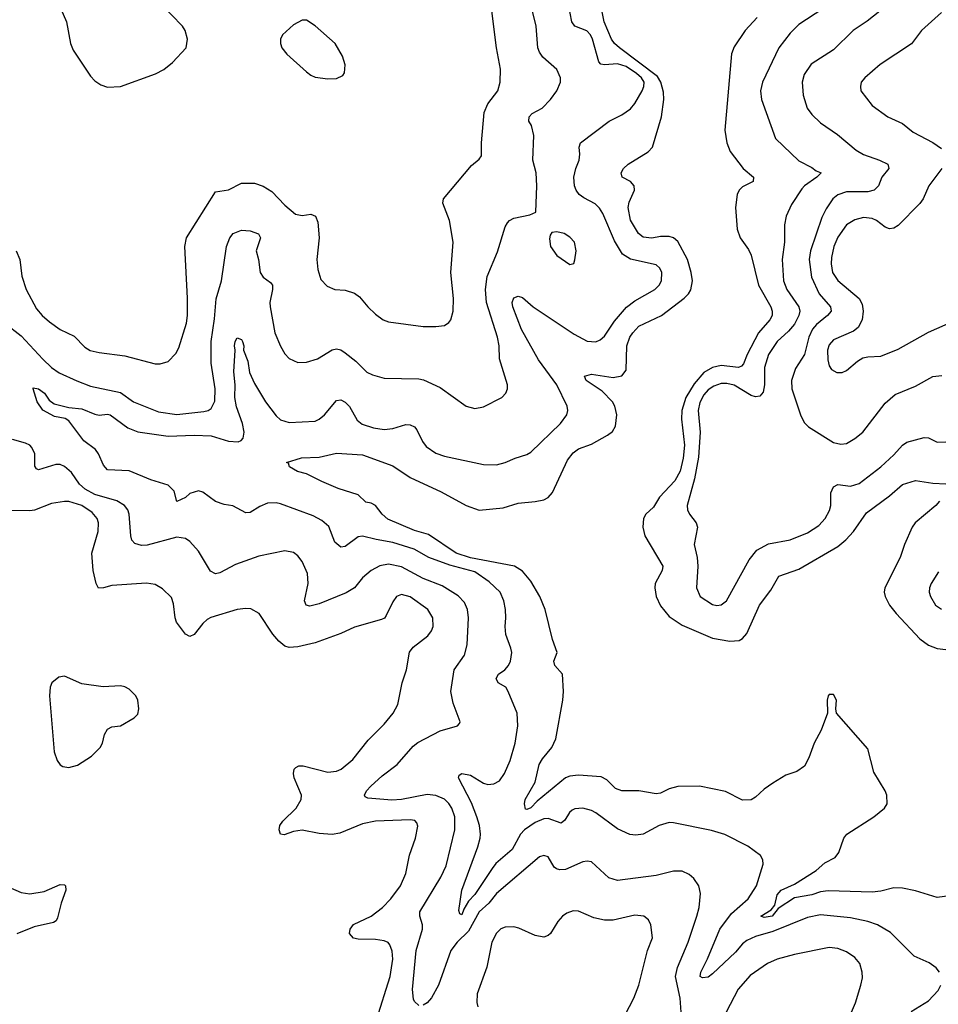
# Model space of a CAD drawing. Header units: inches. Extents: x 1173000 to 1307049, y 522583 to 678455.
# Tile 472 of 617: x 1221703 to 1225956, y 632822 to 637379. Entities that reach past the tile are written whole.
import ezdxf

# ---------------------------------------------------------------- set-up
doc = ezdxf.new("R2010")
doc.units = ezdxf.units.IN
doc.header["$MEASUREMENT"] = 0
doc.layers.add('B2623', color=7, linetype='Continuous')

msp = doc.modelspace()

# ---------------------------------------------------------------- linework, layer by layer
at = {"layer": 'B2623', "color": 5}
for points, elevation in [([(1221686.9, 636310), (1221703.3, 636270), (1221713, 636193), (1221732.1, 636130), (1221781.2, 636041.2), (1221806.7, 636010), (1221840.6, 635980.6), (1221890, 635945.8), (1221954.3, 635914.3), (1222003.9, 635863.9), (1222028.7, 635848.7), (1222070, 635838.8), (1222190, 635823.6), (1222330, 635787.2), (1222353.1, 635786.9), (1222390, 635797.1), (1222425.7, 635834.3), (1222439, 635861), (1222474.4, 635974.4), (1222479.8, 636010), (1222479.8, 636090), (1222467.1, 636330), (1222475.4, 636370), (1222610, 636583.1), (1222670, 636592.3), (1222730, 636622.7), (1222790, 636622.4), (1222830, 636609.2), (1222870, 636584.4), (1222930, 636521.3), (1222979.9, 636479.9), (1223010, 636472.7), (1223050, 636479.5), (1223072, 636470), (1223082.7, 636442.7), (1223089.3, 636370), (1223078, 636270), (1223082.5, 636222.5), (1223096.7, 636176.7), (1223125.8, 636145.8), (1223162, 636130), (1223210, 636127.4), (1223253.2, 636113.2), (1223276, 636096), (1223314.4, 636050), (1223350, 636016.4), (1223386, 635990), (1223410, 635980.3), (1223570, 635959), (1223630, 635959), (1223670, 635964.2), (1223690, 635977.1), (1223698.9, 635990), (1223709.8, 636030), (1223710.8, 636089.2), (1223699.3, 636210), (1223709.7, 636349.7), (1223692.6, 636450), (1223662.4, 636530), (1223664.2, 636550), (1223794.8, 636705.2), (1223830, 636734.4), (1223840.4, 636750), (1223841, 636810), (1223853.7, 636950), (1223869.8, 636990), (1223916, 637050), (1223927.4, 637090), (1223928.6, 637150), (1223910.8, 637250), (1223882.7, 637470)], 980), ([(1226030, 633327.6), (1225950, 633316), (1225850, 633346.6), (1225790, 633359.8), (1225750, 633360.7), (1225690, 633344.7), (1225650, 633341), (1225446.3, 633346.3), (1225410, 633342.8), (1225370, 633328.3), (1225290, 633314.7), (1225214.2, 633265.8), (1225186.7, 633230), (1225150, 633223), (1225134.3, 633230), (1225181.2, 633258.8), (1225199, 633281), (1225210, 633328.4), (1225228.1, 633350), (1225290, 633378.2), (1225390, 633440.9), (1225430, 633476.8), (1225478.3, 633501.7), (1225495.9, 633524.1), (1225518.6, 633590), (1225532.7, 633610), (1225657.2, 633690), (1225706.2, 633730), (1225719.3, 633750), (1225717.6, 633790), (1225709.8, 633810), (1225657, 633897), (1225630, 634004.5), (1225485.2, 634170), (1225481.2, 634190), (1225483.7, 634230), (1225470, 634255.1), (1225450, 634256), (1225445.5, 634250), (1225440.5, 634230), (1225443, 634170), (1225412.7, 634090), (1225380.8, 634030), (1225357.1, 633962.9), (1225336, 633924), (1225300.7, 633899.3), (1225250, 633882.4), (1225190, 633845.4), (1225150, 633816.9), (1225110, 633779.8), (1225090, 633768.9), (1225050, 633767), (1224970, 633806.8), (1224850, 633830.9), (1224750, 633829.8), (1224710, 633819.1), (1224670, 633799.2), (1224650, 633795.6), (1224570, 633809.8), (1224490, 633809.7), (1224460.7, 633820.7), (1224420.9, 633860.9), (1224395.4, 633875.4), (1224290, 633882.6), (1224250, 633877.5), (1224230, 633869.3), (1224098.6, 633761.4), (1224070, 633731.8), (1224050, 633723.1), (1224045, 633725), (1224040.6, 633750), (1224042.7, 633770), (1224089.8, 633850), (1224108.6, 633931.4), (1224122.6, 633957.4), (1224167.1, 634010), (1224185.7, 634050), (1224218, 634230), (1224221.1, 634270), (1224216.4, 634350), (1224180.9, 634390), (1224175.3, 634410), (1224190.8, 634450), (1224168.8, 634510), (1224135.4, 634650), (1224110.5, 634710), (1224070, 634779.8), (1224030, 634827.3), (1223993.5, 634850), (1223790, 634888.3), (1223723, 634910), (1223596, 634996), (1223530, 635015.4), (1223407.2, 635067.2), (1223380.7, 635090), (1223350, 635131), (1223330, 635141.4), (1223305.9, 635145.9), (1223270, 635180.8), (1223177, 635210), (1223101.1, 635241.1), (1223030, 635277.7), (1222988.2, 635288.2), (1222952.3, 635310), (1222946.6, 635326.6), (1222938, 635330), (1223008.1, 635351.9), (1223090, 635354.7), (1223170, 635373.6), (1223290, 635365.5), (1223430, 635313.8), (1223510, 635260.6), (1223654.5, 635194.5), (1223770.3, 635130), (1223830, 635109.5), (1223940.9, 635119.1), (1224010, 635142.2), (1224090, 635149.2), (1224130, 635157.6), (1224150, 635168), (1224170, 635191.6), (1224239.7, 635340.3), (1224265, 635375), (1224290, 635392.6), (1224350, 635414.8), (1224423.6, 635456.4), (1224446.6, 635473.4), (1224461.4, 635498.6), (1224467.3, 635550), (1224457.4, 635590), (1224446.7, 635610), (1224399.5, 635659.5), (1224325.1, 635710), (1224317, 635730), (1224350, 635739), (1224450, 635722.6), (1224490, 635731.1), (1224510, 635757.1), (1224513.7, 635870), (1224527.7, 635910), (1224541.4, 635930), (1224570, 635960.1), (1224674, 636010), (1224779.1, 636090), (1224799.6, 636110), (1224810, 636129.1), (1224817.1, 636170), (1224812.1, 636210), (1224795, 636270), (1224750, 636352.3), (1224730, 636369.4), (1224710, 636376.2), (1224670, 636375.3), (1224630, 636368.3), (1224590, 636373.5), (1224567.2, 636390), (1224530, 636451.1), (1224520.6, 636510), (1224524.8, 636535.2), (1224548.5, 636590), (1224548.1, 636610), (1224530, 636629.8), (1224491.5, 636650), (1224486.9, 636670), (1224498, 636690), (1224519.3, 636710), (1224611.9, 636768.1), (1224632.5, 636790), (1224674.6, 636930), (1224685, 637010), (1224684, 637044), (1224670.8, 637090), (1224656.1, 637116.1), (1224479.5, 637250), (1224455.9, 637270), (1224442.1, 637290), (1224409, 637370), (1224388.2, 637470)], 920), ([(1225773.4, 637490), (1225627.1, 637372.9), (1225561.7, 637330), (1225470, 637240.3), (1225366.8, 637173.2), (1225334.6, 637125.4), (1225325.7, 637090), (1225329.5, 637029.5), (1225348.4, 636970), (1225370, 636940.9), (1225410, 636902), (1225488.8, 636848.8), (1225575.8, 636775.8), (1225610, 636755.8), (1225683, 636730), (1225722.4, 636710), (1225726.7, 636690), (1225694.9, 636650), (1225679, 636610), (1225658.7, 636590), (1225630, 636583.4), (1225530, 636581.9), (1225491.1, 636568.9), (1225467.5, 636550), (1225436.1, 636503.9), (1225416.2, 636463.8), (1225363.3, 636310), (1225357.5, 636270), (1225368.1, 636188.1), (1225404.1, 636110), (1225456.5, 636050), (1225459.7, 636030), (1225442.9, 636010), (1225391.2, 635968.8), (1225373.4, 635946.6), (1225356.3, 635910), (1225335.7, 635830), (1225295.2, 635764.8), (1225275.6, 635710), (1225278.2, 635670), (1225317.3, 635550), (1225335.4, 635515.4), (1225354.4, 635494.4), (1225470, 635422.6), (1225504.7, 635415.3), (1225530, 635418.2), (1225570, 635440.8), (1225607.1, 635470), (1225710, 635603.7), (1225755.3, 635644.7), (1225850, 635683.2), (1225930, 635727.2), (1225972.3, 635732.3)], 960), ([(1221634.1, 635974.1), (1221710, 635916.3), (1221810, 635807.3), (1221850.2, 635770), (1221885.4, 635745.4), (1221967.2, 635707.2), (1222030, 635683.6), (1222170, 635653.7), (1222230, 635611.1), (1222344.9, 635564.9), (1222430, 635551.4), (1222554.7, 635565.3), (1222575.1, 635570), (1222590, 635580.4), (1222606.7, 635613.3), (1222607.3, 635670), (1222589.9, 635790), (1222588.7, 635890), (1222605.2, 635994.8), (1222613, 636087), (1222637.1, 636170), (1222659.9, 636330), (1222675, 636370), (1222690.4, 636389.6), (1222730, 636404.6), (1222770, 636402.6), (1222808, 636388), (1222818, 636370), (1222796.9, 636310), (1222809, 636270), (1222816.5, 636210), (1222830, 636187), (1222863.4, 636163.4), (1222873.1, 636150), (1222873.4, 636130), (1222861.1, 636070), (1222862, 636050), (1222884.5, 635930), (1222910, 635868), (1222930, 635833.4), (1222950, 635810.6), (1222990, 635792.7), (1223030, 635793.7), (1223080.9, 635810), (1223150, 635851.6), (1223170, 635856.5), (1223190, 635851.5), (1223210, 635837.3), (1223258.6, 635798.6), (1223310, 635747.7), (1223335.5, 635735.5), (1223390, 635720.8), (1223550, 635716.5), (1223572, 635712), (1223650, 635677.4), (1223770, 635590.4), (1223810, 635580.4), (1223850, 635586.7), (1223935.6, 635630), (1223952.8, 635650), (1223960.5, 635670), (1223961.3, 635690), (1223923.9, 635810), (1223922, 635870), (1223914.4, 635910), (1223864.5, 636070), (1223859.9, 636130), (1223867, 636190), (1223915.6, 636304.4), (1223950, 636421), (1223960.5, 636439.5), (1223970, 636450.7), (1223990, 636460.5), (1224064.4, 636475.6), (1224092, 636488), (1224096.5, 636610), (1224093.5, 636670), (1224078, 636730), (1224083.6, 636843.6), (1224072.1, 636890), (1224059.3, 636910), (1224061.8, 636930), (1224074.9, 636945.1), (1224121.1, 636970), (1224159.8, 637010), (1224189.7, 637050), (1224206, 637090), (1224207.1, 637110), (1224190, 637149.5), (1224125.5, 637205.5), (1224109.1, 637229.1), (1224102, 637250), (1224093.8, 637350), (1224068.9, 637450)], 960), ([(1225962, 632970), (1225946.6, 632990), (1225913.4, 633013.4), (1225844.4, 633044.4), (1225733.8, 633153.8), (1225674, 633190), (1225630, 633205.5), (1225550, 633221.6), (1225410, 633235.9), (1225350, 633223.4), (1225190, 633158.6), (1225110, 633134.8), (1225070, 633116.6), (1225050, 633102.2), (1225016.8, 633063.2), (1224910, 632962.5), (1224890, 632947.9), (1224864.4, 632944.4), (1224852.7, 632950), (1224856.4, 632970), (1224887.4, 633032.6), (1224944, 633170), (1224998.7, 633241.3), (1225075.1, 633310), (1225114.2, 633370), (1225145.2, 633470), (1225142.7, 633490), (1225132.7, 633510), (1225073.3, 633553.3), (1224967.2, 633607.2), (1224906.3, 633626.3), (1224730, 633662.2), (1224710, 633662.6), (1224663.8, 633650), (1224590, 633609.8), (1224555.8, 633604.2), (1224527.6, 633607.6), (1224470, 633634), (1224370, 633708.1), (1224350, 633718.9), (1224310, 633729), (1224273.7, 633726.3), (1224260.1, 633719.9), (1224247.9, 633710), (1224226.3, 633673.7), (1224210, 633660.3), (1224150, 633681.9), (1224130, 633680.7), (1224090, 633662.9), (1224040.4, 633630), (1224021.5, 633610), (1223982.2, 633537.8), (1223907.3, 633472.7), (1223890, 633450.9), (1223810.5, 633330), (1223781.4, 633298.6), (1223758.3, 633261.7), (1223750, 633236.2), (1223740.1, 633240.1), (1223735.3, 633255.3), (1223749.4, 633350), (1223823.2, 633550), (1223835.3, 633590), (1223836.4, 633610), (1223832.1, 633650), (1223819.5, 633690), (1223793.8, 633753.8), (1223733.6, 633870), (1223737.5, 633882.5), (1223750, 633890.2), (1223790, 633882.3), (1223850, 633845.8), (1223870, 633839.7), (1223898, 633842), (1223923.5, 633856.5), (1223947.2, 633890), (1223973.4, 633950), (1223997.3, 634030), (1224009, 634110), (1224005.8, 634170), (1223964, 634270), (1223952.8, 634290), (1223917.6, 634310), (1223908.3, 634330), (1223920.3, 634350), (1223948.5, 634370), (1223966.4, 634390), (1223974.6, 634410), (1223980.8, 634450), (1223977.4, 634470), (1223953.3, 634533.3), (1223949.8, 634570), (1223954.1, 634610), (1223952.1, 634650), (1223944.5, 634690), (1223927, 634730), (1223876.6, 634776.6), (1223810, 634823.6), (1223693.9, 634853.9), (1223596.9, 634890), (1223528.7, 634928.7), (1223430, 634959.9), (1223352.5, 634972.5), (1223290, 634989), (1223270, 634985.5), (1223210, 634941.1), (1223190, 634937.2), (1223161.4, 634961.4), (1223133.4, 635033.4), (1223101.4, 635061.4), (1223062.1, 635082.1), (1222910, 635138.3), (1222890, 635142.6), (1222850, 635140.7), (1222813.8, 635126.2), (1222770, 635097.7), (1222750, 635097.4), (1222690, 635128.6), (1222650, 635135.3), (1222609.2, 635149.2), (1222550, 635192.3), (1222530, 635198.5), (1222490, 635185.7), (1222470, 635168.1), (1222429.8, 635149.8), (1222417.3, 635197.3), (1222390, 635224.8), (1222309.9, 635249.9), (1222210, 635291.5), (1222110, 635296.3), (1222090, 635317), (1222067.1, 635370), (1222053.7, 635390), (1221999.1, 635430), (1221930, 635522.9), (1221912.7, 635532.7), (1221863.2, 635543.2), (1221810, 635572), (1221783.1, 635610), (1221765.2, 635670), (1221764.7, 635675.3), (1221790.3, 635670), (1221816.9, 635650), (1221839, 635619), (1221862, 635602), (1221930, 635584), (1221990, 635578.3), (1222050, 635552.7), (1222070, 635548.7), (1222110, 635553.6), (1222121.6, 635550), (1222203.6, 635490), (1222250, 635471.7), (1222390, 635451.6), (1222510, 635456.4), (1222590, 635452.8), (1222670, 635428.5), (1222714.4, 635425.6), (1222728.7, 635431.3), (1222737.2, 635442.8), (1222741.6, 635470), (1222733.7, 635510), (1222707, 635587), (1222698.9, 635630), (1222699.9, 635690), (1222694.2, 635750), (1222701, 635850), (1222697, 635870), (1222700.3, 635890), (1222710, 635907.2), (1222730, 635899.5), (1222735, 635890), (1222740.1, 635870), (1222738.5, 635850), (1222758.5, 635798.5), (1222766.4, 635746.4), (1222790, 635695.3), (1222840.7, 635610), (1222890, 635546), (1222910, 635526.8), (1222950, 635515.5), (1223070, 635521.5), (1223090, 635530.2), (1223114.2, 635550), (1223170, 635616.5), (1223190, 635620.3), (1223210, 635608.9), (1223230, 635588.8), (1223265.5, 635525.5), (1223287.8, 635507.8), (1223340.7, 635490), (1223390, 635482.9), (1223430, 635487.6), (1223490, 635505), (1223510, 635504.5), (1223530, 635494.9), (1223541.2, 635481.2), (1223567.4, 635427.4), (1223583.9, 635403.9), (1223630, 635373.2), (1223670, 635359.3), (1223850, 635321.1), (1223910, 635318.3), (1223950, 635329), (1223996, 635350), (1224050, 635366.7), (1224070, 635378.3), (1224206, 635510), (1224235.4, 635550), (1224239.8, 635570), (1224236.8, 635590), (1224189, 635690), (1224105.2, 635805.2), (1224025.7, 635945.7), (1223986, 636050), (1223983.5, 636070), (1223990, 636092.7), (1224010, 636100.3), (1224030, 636093.7), (1224080.4, 636050), (1224270, 635923.9), (1224330, 635892.1), (1224370, 635887.9), (1224390, 635896.9), (1224410, 635914.6), (1224456.4, 635983.6), (1224511.5, 636048.5), (1224550, 636078.4), (1224644, 636130), (1224663.5, 636150), (1224674, 636170), (1224675.1, 636210), (1224666.6, 636230), (1224650, 636245.4), (1224531.3, 636271.3), (1224494.2, 636294.2), (1224456.2, 636356.2), (1224402, 636482), (1224386.9, 636506.9), (1224366.9, 636526.9), (1224314.1, 636554.1), (1224293.5, 636570), (1224278.7, 636590), (1224270.8, 636610), (1224269, 636650), (1224277.7, 636690), (1224293.2, 636730), (1224296.6, 636756.6), (1224293.7, 636790), (1224299.7, 636810), (1224431.5, 636910), (1224490, 636938.6), (1224530, 636967.1), (1224550, 636990.8), (1224584.3, 637050), (1224592.6, 637070), (1224593.4, 637090), (1224580.9, 637110), (1224558.9, 637130), (1224510, 637163.5), (1224470, 637174.5), (1224410, 637170.6), (1224393.9, 637173.9), (1224384, 637184), (1224355.2, 637290), (1224346, 637310), (1224328, 637328), (1224273.7, 637350), (1224258.7, 637370), (1224243.2, 637450)], 940), ([(1221892.9, 637430), (1221918.9, 637370), (1221938.5, 637270), (1221950, 637239.1), (1222030, 637118), (1222050, 637097.1), (1222078.5, 637078.5), (1222110, 637067), (1222170, 637070.4), (1222331, 637129), (1222370, 637148.4), (1222410, 637182), (1222473.2, 637250), (1222479.3, 637290), (1222469.5, 637330), (1222456.2, 637350), (1222353.9, 637453.9)], 1020), ([(1225420.9, 637430), (1225310, 637357.4), (1225270, 637316.8), (1225218, 637250), (1225142.2, 637090), (1225132.2, 637050), (1225136.9, 637010), (1225202.7, 636830), (1225310, 636725.7), (1225370, 636694.7), (1225390, 636679.2), (1225413.4, 636670), (1225394, 636650), (1225336, 636610), (1225323.8, 636596.2), (1225275.5, 636524.5), (1225251.3, 636470), (1225244.4, 636430), (1225243.2, 636350), (1225232.2, 636270), (1225238.7, 636170), (1225254.4, 636130), (1225309.4, 636050), (1225315, 636030), (1225310.6, 636010), (1225289.6, 635970), (1225262.5, 635937.5), (1225210, 635889.8), (1225170, 635829.7), (1225150.8, 635770), (1225151.5, 635690), (1225144.3, 635655.7), (1225130, 635636.9), (1225110, 635633.5), (1225090, 635639.8), (1225010, 635688.3), (1224976, 635696), (1224950, 635695.2), (1224916.6, 635683.4), (1224890, 635665.9), (1224870, 635643), (1224852, 635608), (1224844.6, 635570), (1224853.8, 635470), (1224845.1, 635354.9), (1224826.5, 635253.5), (1224793.4, 635130), (1224794.7, 635110), (1224803.2, 635090), (1224834.4, 635050), (1224840.7, 635030), (1224825.8, 634950), (1224839.3, 634890), (1224842.7, 634850), (1224836.9, 634750), (1224854, 634710), (1224910, 634671.7), (1224930, 634667.1), (1224950, 634670.3), (1224975.4, 634690), (1225080.5, 634879.5), (1225115.7, 634924.3), (1225170, 634953.9), (1225270, 634972.4), (1225350, 635003.9), (1225402.1, 635037.9), (1225432.1, 635070), (1225452.2, 635107.8), (1225458.9, 635130), (1225458.9, 635190), (1225470, 635216.9), (1225490, 635227.2), (1225550, 635220.2), (1225590, 635232.1), (1225690, 635309.2), (1225750, 635365.2), (1225789.3, 635410.7), (1225810, 635423.8), (1225890, 635444.7), (1225910, 635444), (1225950, 635424.4), (1225990, 635425)], 940), ([(1225117.1, 637390), (1225060.9, 637330), (1225010, 637254), (1224998, 637222), (1224968.1, 636868.1), (1224976.5, 636810), (1224991.4, 636770), (1225051.8, 636690), (1225099.5, 636650), (1225098.4, 636630), (1225050, 636606.4), (1225033.6, 636590), (1225025.2, 636570), (1225016.1, 636510), (1225024.1, 636410), (1225038.2, 636370), (1225076.3, 636316.3), (1225089.4, 636290), (1225122.9, 636150), (1225180.1, 636050), (1225187.1, 636030), (1225186.4, 636010), (1225175.9, 635990), (1225122.7, 635930), (1225070.9, 635830), (1225053.6, 635786.4), (1225044.6, 635775.4), (1225030, 635769.5), (1224950, 635779.2), (1224910, 635769.5), (1224870, 635746.5), (1224826.1, 635693.9), (1224787.4, 635630), (1224768, 635570), (1224767.1, 635530), (1224780.9, 635410), (1224775.2, 635350), (1224759.9, 635290), (1224735.3, 635244.7), (1224665.5, 635170), (1224636.8, 635123.2), (1224602, 635090), (1224590.3, 635070), (1224588.5, 635030), (1224597.7, 634990), (1224679.8, 634850), (1224676.8, 634830), (1224645.5, 634770), (1224643.2, 634750), (1224649.6, 634710), (1224670, 634666.2), (1224710, 634616.3), (1224770, 634576.6), (1224910, 634517.2), (1224990, 634502.9), (1225034.1, 634505.9), (1225050, 634514.7), (1225070, 634538), (1225128.3, 634670), (1225180.6, 634739.4), (1225217.1, 634802.9), (1225310, 634835.3), (1225490, 634941.2), (1225527.6, 634972.4), (1225563.2, 635010), (1225623.2, 635096.8), (1225730, 635175.3), (1225790, 635227.5), (1225850, 635246.4), (1225930, 635233.8), (1225990, 635231.1)], 920), ([(1225970, 637412.8), (1225878.7, 637330), (1225832, 637268), (1225687.3, 637172.7), (1225615.5, 637110), (1225599.3, 637090), (1225594.9, 637070), (1225597.1, 637050), (1225650, 636981.6), (1225722, 636930), (1225790, 636899.5), (1225839.4, 636859.4), (1225930, 636811.3), (1225970, 636783.6)], 980), ([(1225972.4, 636690), (1225911.9, 636610), (1225885.4, 636550), (1225871, 636529), (1225770, 636426.8), (1225750, 636414.6), (1225730, 636411.8), (1225710, 636419.3), (1225670, 636449.8), (1225650, 636459.3), (1225610, 636463.7), (1225570, 636452.9), (1225531.3, 636430), (1225490, 636372.8), (1225472.8, 636330), (1225461.1, 636278.9), (1225459.4, 636250), (1225466, 636210), (1225490, 636172.4), (1225588.8, 636088.8), (1225603.1, 636063.1), (1225607.9, 636030), (1225602.9, 635990), (1225584.7, 635955.3), (1225562.4, 635937.6), (1225470, 635897), (1225450, 635874), (1225443.5, 635850), (1225444.2, 635804.2), (1225450, 635777.3), (1225460.8, 635760.8), (1225486, 635746), (1225510, 635746), (1225530, 635755.6), (1225581.1, 635798.9), (1225606.5, 635813.5), (1225630, 635819.1), (1225690, 635822), (1225770, 635853.6), (1225910, 635932.4), (1226040.7, 635990)], 980), ([(1223550, 632816.3), (1223530, 632834.7), (1223525.5, 632845.5), (1223521.5, 632890), (1223538.8, 633070), (1223567, 633170), (1223567.8, 633190), (1223555.6, 633230), (1223555.4, 633250), (1223653, 633410), (1223678, 633462), (1223717.9, 633630), (1223717.4, 633690), (1223703.2, 633730), (1223690, 633751.6), (1223670, 633771.2), (1223630, 633788.8), (1223590, 633792.1), (1223470, 633769), (1223426.1, 633766.1), (1223315.3, 633775.3), (1223302.4, 633782.4), (1223298.9, 633790), (1223309, 633810), (1223328.5, 633831.5), (1223380.9, 633879.1), (1223450, 633931.3), (1223523.9, 634016.1), (1223545.8, 634034.2), (1223650, 634087.6), (1223729.1, 634110.9), (1223739, 634121), (1223742, 634130), (1223710, 634216), (1223698.5, 634270), (1223713.8, 634370), (1223761.4, 634438.6), (1223774.9, 634485.1), (1223781, 634610), (1223776.5, 634650), (1223761.9, 634681.9), (1223732.1, 634712.1), (1223658.9, 634758.9), (1223570, 634793.1), (1223470, 634846.6), (1223410, 634858.8), (1223370, 634851.9), (1223329.6, 634830.4), (1223290, 634795.3), (1223252.1, 634750), (1223213.6, 634726.4), (1223090, 634675.2), (1223045.3, 634665.3), (1223029.8, 634669.8), (1223021.4, 634690), (1223038, 634770), (1223035.6, 634815.6), (1223010, 634871.5), (1222990, 634897.4), (1222970, 634912.4), (1222930, 634920.4), (1222810, 634895.8), (1222702, 634858), (1222630, 634819.1), (1222610, 634814.3), (1222586.3, 634826.3), (1222530, 634918.7), (1222490, 634964.2), (1222470, 634978.3), (1222430, 634983.9), (1222293.5, 634946.5), (1222266, 634946), (1222235.5, 634955.5), (1222222.6, 634970), (1222217.6, 634990), (1222209.8, 635090), (1222202.7, 635110), (1222188.4, 635130), (1222153, 635153), (1222050, 635181.9), (1222005.8, 635205.8), (1221979.4, 635230), (1221942.9, 635282.9), (1221910, 635311.9), (1221890, 635319.8), (1221870, 635320.7), (1221790, 635295.1), (1221780.6, 635300.6), (1221772.9, 635312.9), (1221772.8, 635370), (1221759.4, 635399.4), (1221749.8, 635409.8), (1221730, 635419.2), (1221670, 635436.5)], 960), ([(1223355, 632750), (1223417.9, 632950), (1223430.5, 633030), (1223427.4, 633067.4), (1223417.1, 633097.1), (1223408, 633108), (1223390, 633116.1), (1223350, 633121.6), (1223270, 633122.6), (1223248.5, 633128.5), (1223229.8, 633149.8), (1223232.1, 633170), (1223248.2, 633191.8), (1223330, 633230.1), (1223382.4, 633270), (1223421, 633310), (1223466, 633370), (1223490, 633427.7), (1223507.5, 633512.5), (1223535.3, 633590), (1223546.2, 633646.2), (1223542, 633662), (1223532.5, 633672.5), (1223510, 633676.2), (1223350.1, 633669.9), (1223290, 633656.3), (1223185.5, 633614.5), (1223150, 633608.1), (1223090, 633612.2), (1223010, 633628), (1222970, 633622.2), (1222926.7, 633606.7), (1222909.9, 633609.9), (1222904.3, 633630), (1222907.8, 633650), (1222921.5, 633670), (1222982.9, 633730), (1223005.3, 633770), (1223007.6, 633790), (1222973.5, 633870), (1222969.7, 633890), (1222973.6, 633910), (1222981.6, 633918.4), (1222995.1, 633924.9), (1223014.9, 633925.1), (1223130, 633896), (1223170, 633900.2), (1223190.5, 633909.5), (1223244.4, 633955.6), (1223316.4, 634043.6), (1223390, 634118.3), (1223432, 634170), (1223453.5, 634210), (1223473.7, 634310), (1223494, 634370), (1223508.2, 634451.8), (1223525, 634475), (1223593, 634527), (1223609.8, 634550), (1223617.2, 634570), (1223616.1, 634610), (1223593.1, 634650), (1223510, 634708.5), (1223470, 634719.2), (1223447.4, 634710), (1223430, 634684.5), (1223399.2, 634620.8), (1223391.1, 634608.9), (1223377.8, 634602.2), (1223252.6, 634567.4), (1223190, 634537.8), (1223070, 634495.3), (1222990, 634475.7), (1222950, 634473), (1222930, 634479.8), (1222901.9, 634501.9), (1222874.7, 634534.7), (1222810.9, 634630.9), (1222772.3, 634652.3), (1222750, 634654), (1222710, 634648.5), (1222587.5, 634612.5), (1222570, 634603.5), (1222550, 634585.1), (1222510, 634532.8), (1222490, 634523.5), (1222470, 634534.8), (1222429.1, 634590), (1222421.9, 634610), (1222415.3, 634675.3), (1222404.9, 634704.9), (1222364.4, 634744.4), (1222330, 634765.4), (1222290, 634771.1), (1222130, 634759.9), (1222090, 634749), (1222067.9, 634747.9), (1222057.3, 634770), (1222043.4, 634830), (1222036.2, 634910), (1222066.8, 635010), (1222068.3, 635050), (1222061.4, 635070), (1222038.6, 635098.6), (1221990, 635130.4), (1221930, 635149.1), (1221910, 635149.8), (1221850, 635139.4), (1221771.5, 635108.5), (1221750, 635105.2), (1221626.9, 635106.9)], 980), ([(1225961.1, 635150), (1225943.7, 635130), (1225849.3, 635050), (1225834.8, 635030), (1225799.3, 634950), (1225778.6, 634890), (1225708.1, 634750), (1225705.8, 634730), (1225710.2, 634710), (1225729.1, 634670), (1225760.2, 634630), (1225870, 634513.2), (1225910, 634483.5), (1225950, 634468.6), (1225990, 634464.8)], 920), ([(1225956.6, 634823.4), (1225922, 634770), (1225915.2, 634750), (1225914, 634730), (1225919, 634710), (1225943.1, 634670), (1225970, 634650.3)], 940), ([(1224765.6, 632785.6), (1224759.9, 632850), (1224739.4, 632950), (1224748.2, 632991.8), (1224798.4, 633110), (1224837.5, 633230), (1224848.8, 633270), (1224854.8, 633334.8), (1224846.6, 633370), (1224824.5, 633404.5), (1224802.6, 633422.6), (1224770, 633437.7), (1224730, 633438.5), (1224650, 633417.4), (1224470, 633394), (1224430, 633407.1), (1224350, 633480.5), (1224330, 633484.8), (1224310, 633480.9), (1224230, 633446.3), (1224203.7, 633443.7), (1224188, 633448), (1224177.2, 633457.2), (1224150, 633503.6), (1224130, 633511.1), (1224110, 633504), (1223910, 633335), (1223875, 633290), (1223830.7, 633250), (1223780.2, 633159.8), (1223728.7, 633110), (1223699.4, 633070), (1223641.7, 632910), (1223608.7, 632851.3), (1223590, 632828.2), (1223570, 632816.9)], 960), ([(1221650, 633365.3), (1221710, 633338.5), (1221750, 633333.6), (1221816.2, 633343.8), (1221890, 633376.2), (1221910, 633375.3), (1221914.6, 633370), (1221916.5, 633350), (1221894, 633290), (1221877.7, 633222.3), (1221871.5, 633208.5), (1221859.6, 633200.4), (1221770, 633179.9), (1221690, 633148)], 980), ([(1224506.4, 632773.6), (1224546.6, 632850), (1224569.5, 632909.5), (1224609.8, 633070), (1224632.9, 633130), (1224625.4, 633190), (1224613.4, 633213.4), (1224592, 633230), (1224550, 633234.4), (1224450, 633211.5), (1224410, 633210.7), (1224361.6, 633221.6), (1224290, 633253.3), (1224265.5, 633254.5), (1224235.8, 633244.2), (1224216.5, 633230), (1224194.8, 633205.2), (1224160.4, 633150), (1224150, 633139.6), (1224130, 633133), (1224090, 633140.5), (1224014.3, 633174.3), (1223990, 633180.7), (1223950, 633179.4), (1223930, 633170.7), (1223909.6, 633150.4), (1223889.3, 633110), (1223866.1, 632993.9), (1223821.2, 632870), (1223819.6, 632830), (1223823.6, 632810)], 980), ([(1225505.4, 632674.6), (1225572.3, 632827.7), (1225597.6, 632910), (1225604.2, 632944.2), (1225603.9, 632970), (1225592, 633010), (1225570, 633037.7), (1225530, 633064.8), (1225490, 633079.3), (1225450, 633084.4), (1225290, 633052.9), (1225210.4, 633030), (1225164.6, 633010), (1225084.8, 632955.2), (1225028.9, 632891.1), (1224955.2, 632750)], 960), ([(1225830, 632788), (1225910, 632837.1), (1225955.1, 632884.9), (1225967.3, 632910)], 940)]:
    msp.add_lwpolyline(points, dxfattribs=dict(at, elevation=elevation))
for points, elevation in [([(1223010, 637378), (1222970, 637356.3), (1222919.3, 637310), (1222910.4, 637290), (1222910.4, 637270), (1222917.1, 637250), (1222939.9, 637219.9), (1223030, 637138.4), (1223050, 637122.4), (1223070, 637114), (1223130, 637106.4), (1223170, 637107.7), (1223198.9, 637121.1), (1223206.6, 637133.4), (1223209.5, 637170), (1223197.6, 637210), (1223162.9, 637270), (1223070, 637351.5), (1223030, 637376.9)], 1020), ([(1224190, 636398), (1224166, 636394), (1224158, 636382), (1224155.3, 636364.7), (1224160.7, 636330), (1224190, 636287.7), (1224250, 636246.8), (1224268.7, 636251.3), (1224272.9, 636267.1), (1224278.7, 636310), (1224271.2, 636350), (1224250, 636373.3), (1224224, 636390)], 960), ([(1221910, 634340.4), (1221883.9, 634336.1), (1221851.7, 634310), (1221843.2, 634290), (1221840.9, 634250), (1221863.1, 633990), (1221876.4, 633950), (1221890, 633930.6), (1221902.3, 633922.3), (1221930, 633917.6), (1221970, 633928.8), (1222035.6, 633970), (1222075.1, 634010), (1222086, 634030), (1222096, 634070), (1222110, 634096), (1222130, 634106.8), (1222170, 634110.8), (1222232.5, 634147.5), (1222250, 634164.7), (1222254.5, 634190), (1222249.5, 634230), (1222240.9, 634250), (1222210, 634280.9), (1222190, 634291.8), (1222170, 634295.6), (1222088.6, 634291.4), (1221990, 634304.5)], 1020)]:
    msp.add_lwpolyline(points, close=True, dxfattribs=dict(at, elevation=elevation))

doc.saveas('drawing.dxf')
